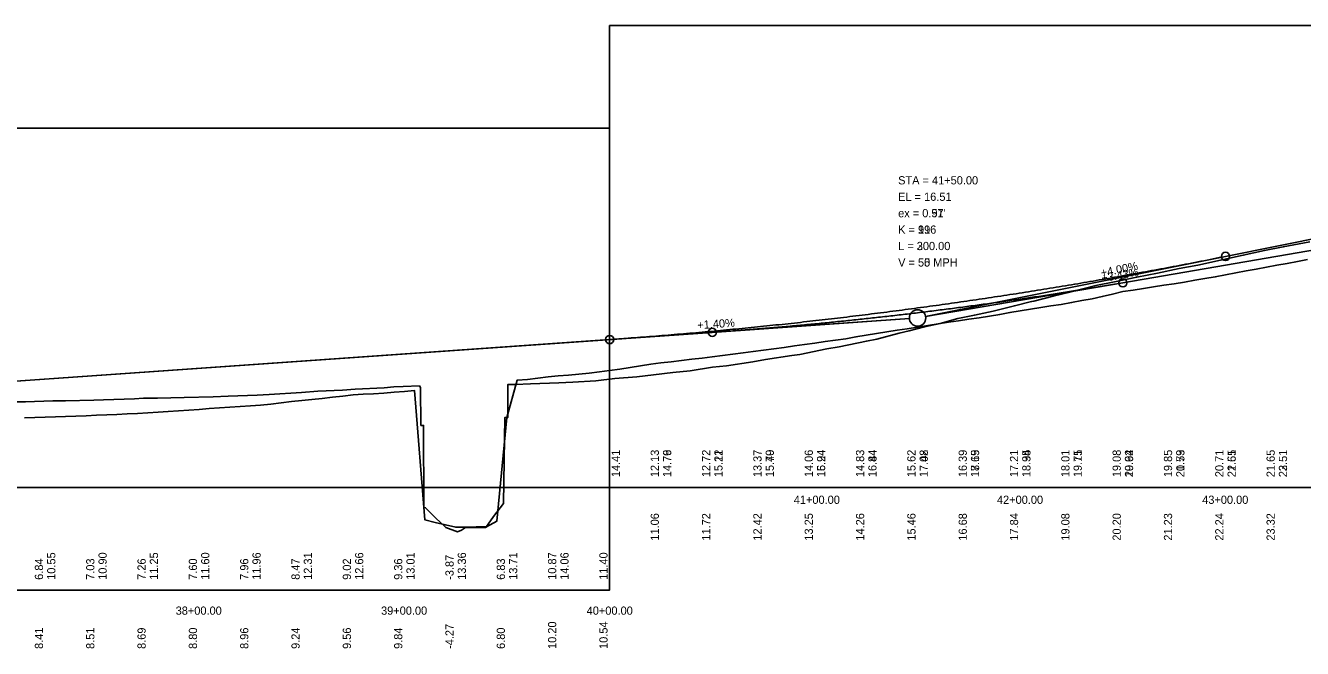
# Model space of a CAD drawing. Extents: x 3880794 to 3915434, y 287517 to 300173.
# Drawn here: x 3884254 to 3884876, y 297646 to 297949 of the extents above; entities that cross this region are included whole.
import ezdxf

# ---------------------------------------------------------------- set-up
doc = ezdxf.new("R2010")
doc.units = 0
for name, color, linetype in [('Level 1', 7, 'Continuous'), ('Level 2', 7, 'Continuous'), ('Level 30', 7, 'Continuous'), ('Level 31', 7, 'Continuous'), ('Level 32', 7, 'Continuous'), ('Level 62', 7, 'Continuous'), ('Level 63', 7, 'Continuous')]:
    doc.layers.add(name, color=color, linetype=linetype)

msp = doc.modelspace()

# ---------------------------------------------------------------- linework, layer by layer
at = {"layer": 'Level 1'}
for p, q in [((3884838.3, 297836.72), (3884888.3, 297846.71)), ((3884838.3, 297836.72), (3884692.22, 297807.52)), ((3884538.3, 297796.23), (3884684.31, 297806.46)), ((3884238.3, 297775.21), (3884538.3, 297796.23))]:
    msp.add_line(p, q, dxfattribs=at)
for points in [[(3884608.1, 297785.33), (3884614.3, 297786.46), (3884627.11, 297788.41), (3884630.89, 297788.88), (3884644.15, 297791.64), (3884650.18, 297792.76), (3884663.39, 297795.49), (3884668.41, 297796.5), (3884679.3, 297799.33), (3884684.29, 297800.42), (3884691.72, 297802.4), (3884699.38, 297804.06), (3884707.86, 297806.41), (3884716.01, 297808.18), (3884725.1, 297810.01), (3884735.46, 297812.71), (3884743.86, 297814.71), (3884745.01, 297815.01), (3884754.35, 297817.35), (3884763.15, 297819.53), (3884775.21, 297822.59), (3884784.31, 297824.38), (3884795.14, 297826.64), (3884805.15, 297828.56), (3884815.77, 297830.89), (3884824.79, 297832.53), (3884835.83, 297834.85), (3884846.92, 297837.27), (3884857.27, 297839.66), (3884866.44, 297841.39), (3884879.33, 297843.91)], [(3884246.77, 297765.83), (3884253.82, 297765.93), (3884267, 297766.33), (3884273.23, 297766.41), (3884287.11, 297766.73), (3884291.73, 297766.79), (3884306.93, 297767.29), (3884311.21, 297767.64), (3884318.13, 297767.67), (3884331, 297768), (3884345.09, 297768.38), (3884352.46, 297768.69), (3884366.62, 297769.11), (3884372.44, 297769.42), (3884388.21, 297770.41), (3884396.11, 297771.04), (3884408.13, 297771.61), (3884414.31, 297772.04), (3884428.39, 297772.69), (3884433.24, 297773.15), (3884437.69, 297773.36), (3884445.65, 297773.64), (3884446.19, 297772.81), (3884446.38, 297754.44), (3884447.17, 297754.44), (3884447.71, 297754.44), (3884447.84, 297714.47), (3884448.67, 297714.29), (3884453.73, 297709.1), (3884457.89, 297705.29), (3884458.46, 297704.64), (3884464.14, 297702.5), (3884466.07, 297703.31), (3884468.12, 297704.74), (3884473.9, 297704.71), (3884478.01, 297704.7), (3884481.68, 297710), (3884486.66, 297716.43), (3884487.2, 297758.19), (3884487.51, 297758.19), (3884488.65, 297758.19), (3884488.73, 297774.38), (3884489.3, 297774.33), (3884492.51, 297774.41), (3884499.73, 297774.63), (3884513.63, 297775.2), (3884520.39, 297775.51), (3884531.6, 297776.13), (3884540.77, 297777.2), (3884551.47, 297778.14), (3884559.69, 297779.11), (3884569.1, 297780.12), (3884577.58, 297781.05), (3884588.44, 297782.79), (3884595.24, 297783.39), (3884608.1, 297785.33)]]:
    msp.add_lwpolyline(points, dxfattribs=at)
msp.add_circle((3884688.3, 297806.74), 4, dxfattribs=at)
msp.add_spline([(3884538.3, 297796.23), (3884544.3, 297796.66), (3884550.3, 297797.1), (3884556.3, 297797.56), (3884562.3, 297798.04), (3884568.3, 297798.53), (3884574.3, 297799.03), (3884580.3, 297799.55), (3884586.3, 297800.09), (3884592.3, 297800.64), (3884598.3, 297801.21), (3884604.3, 297801.8), (3884610.3, 297802.4), (3884616.3, 297803.01), (3884622.3, 297803.64), (3884628.3, 297804.29), (3884634.3, 297804.95), (3884640.3, 297805.63), (3884646.3, 297806.32), (3884652.3, 297807.03), (3884658.3, 297807.75), (3884664.3, 297808.49), (3884670.3, 297809.25), (3884676.3, 297810.02), (3884682.3, 297810.8), (3884688.3, 297811.61), (3884694.3, 297812.42), (3884700.3, 297813.26), (3884706.3, 297814.11), (3884712.3, 297814.97), (3884718.3, 297815.85), (3884724.3, 297816.75), (3884730.3, 297817.66), (3884736.3, 297818.58), (3884742.3, 297819.53), (3884748.3, 297820.48), (3884754.3, 297821.46), (3884760.3, 297822.45), (3884766.3, 297823.45), (3884772.3, 297824.47), (3884778.3, 297825.51), (3884784.3, 297826.56), (3884790.3, 297827.62), (3884796.3, 297828.71), (3884802.3, 297829.8), (3884808.3, 297830.92), (3884814.3, 297832.05), (3884820.3, 297833.19), (3884826.3, 297834.35), (3884832.3, 297835.53), (3884838.3, 297836.72)], degree=3, dxfattribs=at)
at = {"layer": 'Level 2'}
for p, q in [((3884788.3, 297823.87), (3884888.3, 297841)), ((3884788.3, 297823.87), (3884692.24, 297807.42)), ((3884588.3, 297799.73), (3884684.31, 297806.46)), ((3884238.3, 297775.21), (3884588.3, 297799.73))]:
    msp.add_line(p, q, dxfattribs=at)
for points in [[(3884538.3, 297781.19), (3884543.3, 297781.86), (3884548.3, 297782.65), (3884553.3, 297783.44), (3884558.3, 297784.22), (3884563.3, 297784.83), (3884568.3, 297785.45), (3884573.3, 297786.04), (3884578.3, 297786.63), (3884583.3, 297787.21), (3884588.3, 297787.81), (3884593.3, 297788.45), (3884598.3, 297789.09), (3884603.3, 297789.71), (3884608.3, 297790.38), (3884613.3, 297791.04), (3884618.3, 297791.73), (3884623.3, 297792.43), (3884628.3, 297793.12), (3884633.3, 297793.81), (3884638.3, 297794.51), (3884643.3, 297795.21), (3884648.3, 297795.9), (3884653.3, 297796.66), (3884658.3, 297797.5), (3884663.3, 297798.35), (3884668.3, 297799.16), (3884673.3, 297799.95), (3884678.3, 297800.74), (3884683.3, 297801.51), (3884688.3, 297802.27), (3884693.3, 297803.05), (3884698.3, 297803.82), (3884703.3, 297804.7), (3884708.3, 297805.42), (3884713.3, 297806.14), (3884718.3, 297806.86), (3884723.3, 297807.65), (3884728.3, 297808.51), (3884733.3, 297809.36), (3884738.3, 297810.22), (3884743.3, 297811.03), (3884748.3, 297811.82), (3884753.3, 297812.6), (3884758.3, 297813.38), (3884763.3, 297814.25), (3884768.3, 297815.19), (3884773.3, 297816.13), (3884778.3, 297817.18), (3884783.3, 297818.4), (3884788.3, 297819.58), (3884793.3, 297820.33), (3884798.3, 297821.08), (3884803.3, 297821.88), (3884808.3, 297822.66), (3884813.3, 297823.45), (3884818.3, 297824.24), (3884823.3, 297825.08), (3884828.3, 297825.93), (3884833.3, 297826.78), (3884838.3, 297827.72), (3884843.3, 297828.66), (3884848.3, 297829.63), (3884853.3, 297830.57), (3884858.3, 297831.51), (3884863.3, 297832.45), (3884868.3, 297833.33), (3884873.3, 297834.27), (3884878.3, 297835.21)], [(3884253.3, 297758.12), (3884258.3, 297758.22), (3884263.3, 297758.38), (3884268.3, 297758.54), (3884273.3, 297758.72), (3884278.3, 297758.92), (3884283.3, 297759.12), (3884288.3, 297759.33), (3884293.3, 297759.55), (3884298.3, 297759.77), (3884303.3, 297760.02), (3884308.3, 297760.25), (3884313.3, 297760.49), (3884318.3, 297760.82), (3884323.3, 297761.17), (3884328.3, 297761.54), (3884333.3, 297761.88), (3884338.3, 297762.22), (3884343.3, 297762.57), (3884348.3, 297762.93), (3884353.3, 297763.3), (3884358.3, 297763.66), (3884363.3, 297763.98), (3884368.3, 297764.3), (3884373.3, 297764.83), (3884378.3, 297765.46), (3884383.3, 297766.09), (3884388.3, 297766.55), (3884393.3, 297767.02), (3884398.3, 297767.5), (3884403.3, 297768.11), (3884408.3, 297768.73), (3884413.3, 297769.3), (3884418.3, 297769.57), (3884423.3, 297769.83), (3884428.3, 297770.11), (3884433.3, 297770.54), (3884438.3, 297770.98), (3884443.3, 297771.4), (3884448.3, 297708.37), (3884453.3, 297707.16), (3884458.3, 297705.9), (3884463.3, 297704.83), (3884468.3, 297704.92), (3884473.3, 297704.94), (3884478.3, 297704.99), (3884483.3, 297707.69), (3884488.3, 297758.34), (3884493.3, 297776.52), (3884498.3, 297776.84), (3884503.3, 297777.45), (3884508.3, 297778.07), (3884513.3, 297778.53), (3884518.3, 297778.95), (3884523.3, 297779.36), (3884528.3, 297779.93), (3884533.3, 297780.56), (3884538.3, 297781.19)]]:
    msp.add_lwpolyline(points, dxfattribs=at)
for centre, radius in [((3884788.3, 297823.87), 2), ((3884688.3, 297806.74), 4), ((3884588.3, 297799.73), 2)]:
    msp.add_circle(centre, radius, dxfattribs=at)
msp.add_spline([(3884588.3, 297799.73), (3884592.3, 297800.02), (3884596.3, 297800.31), (3884600.3, 297800.61), (3884604.3, 297800.92), (3884608.3, 297801.24), (3884612.3, 297801.56), (3884616.3, 297801.89), (3884620.3, 297802.23), (3884624.3, 297802.58), (3884628.3, 297802.94), (3884632.3, 297803.31), (3884636.3, 297803.68), (3884640.3, 297804.06), (3884644.3, 297804.45), (3884648.3, 297804.85), (3884652.3, 297805.25), (3884656.3, 297805.67), (3884660.3, 297806.09), (3884664.3, 297806.52), (3884668.3, 297806.96), (3884672.3, 297807.41), (3884676.3, 297807.86), (3884680.3, 297808.32), (3884684.3, 297808.79), (3884688.3, 297809.27), (3884692.3, 297809.76), (3884696.3, 297810.25), (3884700.3, 297810.76), (3884704.3, 297811.27), (3884708.3, 297811.79), (3884712.3, 297812.31), (3884716.3, 297812.85), (3884720.3, 297813.39), (3884724.3, 297813.94), (3884728.3, 297814.5), (3884732.3, 297815.07), (3884736.3, 297815.65), (3884740.3, 297816.23), (3884744.3, 297816.82), (3884748.3, 297817.42), (3884752.3, 297818.03), (3884756.3, 297818.65), (3884760.3, 297819.27), (3884764.3, 297819.9), (3884768.3, 297820.54), (3884772.3, 297821.19), (3884776.3, 297821.85), (3884780.3, 297822.52), (3884784.3, 297823.19), (3884788.3, 297823.87)], degree=3, dxfattribs=at)
at = {"layer": 'Level 31'}
for centre in [(3884838.3, 297836.72), (3884538.3, 297796.23)]:
    msp.add_circle(centre, 2, dxfattribs=at)
at = {"layer": 'Level 62'}
for points in [[(3884538.3, 297724.19), (3885238.3, 297724.19), (3885238.3, 297949.19), (3884538.3, 297949.19)], [(3884538.3, 297724.19), (3885238.3, 297724.19), (3885238.3, 297949.19), (3884538.3, 297949.19)], [(3883838.3, 297674.19), (3884538.3, 297674.19), (3884538.3, 297899.19), (3883838.3, 297899.19)], [(3883838.3, 297674.19), (3884538.3, 297674.19), (3884538.3, 297899.19), (3883838.3, 297899.19)]]:
    msp.add_lwpolyline(points, close=True, dxfattribs=at)
at = {"layer": 'Level 63'}
msp.add_line((3881538.3, 297724.19), (3896411.35, 297724.19), dxfattribs=at)

# ---------------------------------------------------------------- texts
at = {"layer": 'Level 2'}
for s, p in [('STA = 41+50.00', (3884678.84, 297871.8)), ('EL = 16.51', (3884678.84, 297863.8)), ("ex = 0.51'", (3884678.84, 297855.8)), ('K = 99', (3884678.84, 297847.8)), ('L = 200.00', (3884678.84, 297839.8)), ('V = 50 MPH', (3884678.84, 297831.8))]:
    msp.add_text(s, height=4, dxfattribs=at).set_placement(p)
for s, rotation, p in [('+3.43%', 9.71963, (3884778.17, 297824.16)), ('+1.40%', 4.00856, (3884581.14, 297801.24))]:
    msp.add_text(s, height=4, rotation=rotation, dxfattribs=at).set_placement(p)
at = {"layer": 'Level 30'}
for s, p in [('41+00.00', (3884628, 297716.19)), ('41+00.00', (3884628, 297716.19)), ('42+00.00', (3884726.99, 297716.19)), ('42+00.00', (3884726.99, 297716.19)), ('43+00.00', (3884826.96, 297716.19)), ('43+00.00', (3884826.96, 297716.19)), ('38+00.00', (3884326.9, 297662.19)), ('38+00.00', (3884326.9, 297662.19)), ('39+00.00', (3884426.96, 297662.19)), ('39+00.00', (3884426.96, 297662.19)), ('40+00.00', (3884527.12, 297662.19)), ('40+00.00', (3884527.12, 297662.19))]:
    msp.add_text(s, height=4, dxfattribs=at).set_placement(p)
at = {"layer": 'Level 31'}
for s, p in [('STA = 41+50.00', (3884678.84, 297871.8)), ('EL = 16.51', (3884678.84, 297863.8)), ("ex = 0.97'", (3884678.84, 297855.8)), ('K = 116', (3884678.84, 297847.8)), ('L = 300.00', (3884678.84, 297839.8)), ('V = 55 MPH', (3884678.84, 297831.8))]:
    msp.add_text(s, height=4, dxfattribs=at).set_placement(p)
for s, rotation, p in [('+4.00%', 11.30206, (3884777.97, 297826.7)), ('+1.40%', 4.00856, (3884581.14, 297801.24)), ('14.41', 90, (3884543.3, 297729.19)), ('14.79', 90, (3884568.3, 297729.19)), ('15.22', 90, (3884593.3, 297729.19)), ('15.70', 90, (3884618.3, 297729.19)), ('16.24', 90, (3884643.3, 297729.19)), ('16.84', 90, (3884668.3, 297729.19)), ('17.48', 90, (3884693.3, 297729.19)), ('18.19', 90, (3884718.3, 297729.19)), ('18.94', 90, (3884743.3, 297729.19)), ('19.75', 90, (3884768.3, 297729.19)), ('20.62', 90, (3884793.3, 297729.19)), ('21.53', 90, (3884818.3, 297729.19)), ('22.51', 90, (3884843.3, 297729.19)), ('23.51', 90, (3884868.3, 297729.19)), ('11.06', 90, (3884562.3, 297698.28)), ('11.72', 90, (3884587.3, 297698.28)), ('12.42', 90, (3884612.3, 297698.28)), ('13.25', 90, (3884637.3, 297698.28)), ('14.26', 90, (3884662.3, 297698.28)), ('15.46', 90, (3884687.3, 297698.28)), ('16.68', 90, (3884712.3, 297698.28)), ('17.84', 90, (3884737.3, 297698.28)), ('19.08', 90, (3884762.3, 297698.28)), ('20.20', 90, (3884787.3, 297698.28)), ('21.23', 90, (3884812.3, 297698.28)), ('22.24', 90, (3884837.3, 297698.28)), ('23.32', 90, (3884862.3, 297698.28)), ('10.55', 90, (3884268.3, 297679.19)), ('10.90', 90, (3884293.3, 297679.19)), ('11.25', 90, (3884318.3, 297679.19)), ('11.60', 90, (3884343.3, 297679.19)), ('11.96', 90, (3884368.3, 297679.19)), ('12.31', 90, (3884393.3, 297679.19)), ('12.66', 90, (3884418.3, 297679.19)), ('13.01', 90, (3884443.3, 297679.19)), ('13.36', 90, (3884468.3, 297679.19)), ('13.71', 90, (3884493.3, 297679.19)), ('14.06', 90, (3884518.3, 297679.19)), ('10.20', 90, (3884512.3, 297645.53)), ('10.54', 90, (3884537.3, 297645.53)), ('8.41', 90, (3884262.3, 297645.53)), ('8.51', 90, (3884287.3, 297645.53)), ('8.69', 90, (3884312.3, 297645.53)), ('8.80', 90, (3884337.3, 297645.53)), ('8.96', 90, (3884362.3, 297645.53)), ('9.24', 90, (3884387.3, 297645.53)), ('9.56', 90, (3884412.3, 297645.53)), ('9.84', 90, (3884437.3, 297645.53)), ('-4.27', 90, (3884462.3, 297645.53)), ('6.80', 90, (3884487.3, 297645.53))]:
    msp.add_text(s, height=4, rotation=rotation, dxfattribs=at).set_placement(p)
at = {"layer": 'Level 32'}
for s, p in [('14.41', (3884543.3, 297729.19)), ('12.13', (3884562.3, 297729.19)), ('14.76', (3884568.3, 297729.19)), ('12.72', (3884587.3, 297729.19)), ('15.11', (3884593.3, 297729.19)), ('13.37', (3884612.3, 297729.19)), ('15.49', (3884618.3, 297729.19)), ('14.06', (3884637.3, 297729.19)), ('15.94', (3884643.3, 297729.19)), ('14.83', (3884662.3, 297729.19)), ('16.44', (3884668.3, 297729.19)), ('15.62', (3884687.3, 297729.19)), ('17.02', (3884693.3, 297729.19)), ('16.39', (3884712.3, 297729.19)), ('17.65', (3884718.3, 297729.19)), ('17.21', (3884737.3, 297729.19)), ('18.35', (3884743.3, 297729.19)), ('18.01', (3884762.3, 297729.19)), ('19.11', (3884768.3, 297729.19)), ('19.08', (3884787.3, 297729.19)), ('19.94', (3884793.3, 297729.19)), ('19.85', (3884812.3, 297729.19)), ('20.79', (3884818.3, 297729.19)), ('20.71', (3884837.3, 297729.19)), ('21.65', (3884843.3, 297729.19)), ('21.65', (3884862.3, 297729.19)), ('22.51', (3884868.3, 297729.19)), ('6.84', (3884262.3, 297679.19)), ('10.55', (3884268.3, 297679.19)), ('7.03', (3884287.3, 297679.19)), ('10.90', (3884293.3, 297679.19)), ('7.26', (3884312.3, 297679.19)), ('11.25', (3884318.3, 297679.19)), ('7.60', (3884337.3, 297679.19)), ('11.60', (3884343.3, 297679.19)), ('7.96', (3884362.3, 297679.19)), ('11.96', (3884368.3, 297679.19)), ('8.47', (3884387.3, 297679.19)), ('12.31', (3884393.3, 297679.19)), ('9.02', (3884412.3, 297679.19)), ('12.66', (3884418.3, 297679.19)), ('9.36', (3884437.3, 297679.19)), ('13.01', (3884443.3, 297679.19)), ('-3.87', (3884462.3, 297679.19)), ('13.36', (3884468.3, 297679.19)), ('6.83', (3884487.3, 297679.19)), ('13.71', (3884493.3, 297679.19)), ('10.87', (3884512.3, 297679.19)), ('14.06', (3884518.3, 297679.19)), ('11.40', (3884537.3, 297679.19))]:
    msp.add_text(s, height=4, rotation=90, dxfattribs=at).set_placement(p)

doc.saveas('drawing.dxf')
